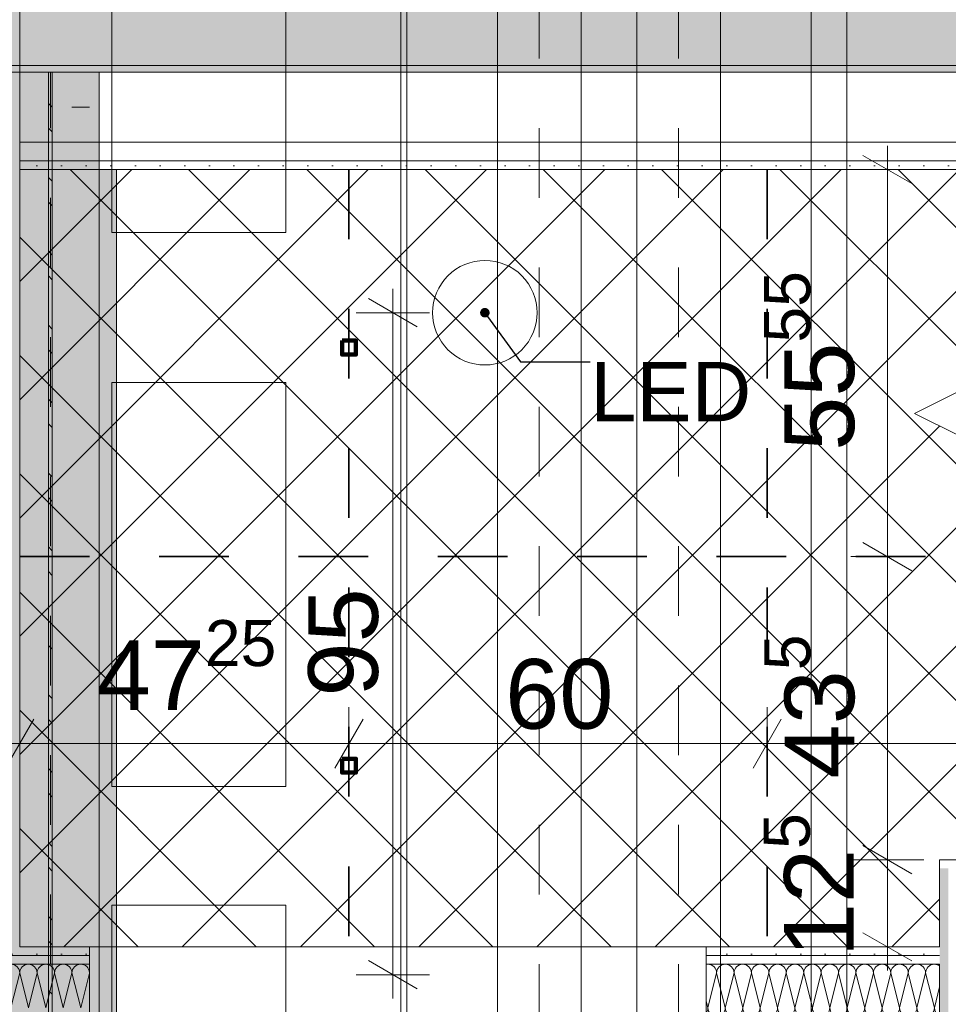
# Model space of a CAD drawing. Header units: metres. Extents: x -3.6 to 85.2, y -11 to 16.8.
# Tile 356 of 508: x 42.2 to 43.6, y 3.9 to 5.3. Entities that reach past the tile are written whole.
import ezdxf

# ---------------------------------------------------------------- set-up
doc = ezdxf.new("R2010")
doc.units = ezdxf.units.M
doc.header["$MEASUREMENT"] = 0
for name, pattern in [('Achse', [0.2, 0.1, -0.05, 0, -0.05]), ('Punktlinie weit', [0.06, 0.01, -0.05]), ('STRICHPUNKT', [0.015, 0.0075, -0.00375, 0, -0.00375]), ('Strichpunktlinie', [0.31, 0.2, -0.05, 0.01, -0.05]), ('Wipeout_Contour', [1, 0, -1])]:
    doc.linetypes.add(name, pattern=pattern)
for name, color, linetype in [('154 - Bemaßung_ Beschriftung.Ausbau - Deckenspiegel', 7, 'Continuous'), ('203 - Marker.Schnitt - Ausbaudetail SA', 7, 'Continuous'), ('305 - Elemente.Linie_ Schraffur - Deckenspiegel', 7, 'Continuous'), ('608 - Struktur.Träger', 7, 'Continuous'), ('612 - Struktur.Stahlbau', 7, 'Continuous'), ('Neubau_154 - Bemaßung_ Beschriftung.Ausbau - Deckenspiegel', 7, 'Continuous'), ('Neubau_606 - Struktur.Wand Innen Ausbau', 7, 'Continuous'), ('Neubau_612 - Struktur.Stahlbau', 7, 'Continuous'), ('Neubau_651 - Abdeckung.Decke abgehängt_ bekleidet', 7, 'Continuous'), ('Neubau_653 - Abdeckung.TB Verkofferung', 7, 'Continuous'), ('Neubau_804 - HKLSE.Elektrik', 7, 'Continuous')]:
    doc.layers.add(name, color=color, linetype=linetype)
doc.styles.add('ERSTELLTER_STIL_2', font='txt')
doc.dimstyles.new('ERSTELLTER_STIL__1', dxfattribs={"dimtxt": 0.1, "dimasz": 0.0532, "dimexe": 0.18, "dimexo": 0.0625, "dimgap": 0, "dimtad": 1, "dimtih": 1, "dimtoh": 1, "dimzin": 0, "dimdsep": 46, "dimtxsty": 'ERSTELLTER_STIL_2', "dimblk": 'ARROWHEAD_2', "dimblk1": 'ARROWHEAD_2', "dimblk2": 'ARROWHEAD_2', "dimcen": 0.09, "dimse1": 1, "dimse2": 1, "dimclrd": 7, "dimclre": 7, "dimclrt": 7, "dimazin": 0, "dimtfac": 1, "dimtdec": 4, "dimtmove": 0, "dimatfit": 3, "dimfxl": 1, "dimtolj": 1, "dimtzin": 0, "dimarcsym": 0})
doc.dimstyles.new('ERSTELLTER_STIL__2', dxfattribs={"dimtxt": 0.1, "dimasz": 0.0532, "dimexe": 0.18, "dimexo": 0.0625, "dimgap": 0, "dimtad": 1, "dimtih": 1, "dimtoh": 1, "dimzin": 0, "dimdsep": 46, "dimtxsty": 'ERSTELLTER_STIL_2', "dimblk": 'ARROWHEAD_2', "dimblk1": 'ARROWHEAD_2', "dimblk2": 'ARROWHEAD_2', "dimcen": 0.09, "dimse1": 1, "dimse2": 1, "dimclrd": 7, "dimclre": 7, "dimclrt": 7, "dimazin": 0, "dimtfac": 1, "dimtdec": 4, "dimtmove": 2, "dimatfit": 3, "dimfxl": 1, "dimtolj": 1, "dimtzin": 0, "dimarcsym": 0})
doc.dimstyles.new('ERSTELLTER_STIL__3', dxfattribs={"dimtxt": 0.1, "dimasz": 0.0532, "dimexe": 0.18, "dimexo": 0.0625, "dimgap": 0, "dimtad": 1, "dimzin": 0, "dimdsep": 46, "dimtxsty": 'ERSTELLTER_STIL_2', "dimblk": 'ARROWHEAD_2', "dimblk1": 'ARROWHEAD_2', "dimblk2": 'ARROWHEAD_2', "dimcen": 0.09, "dimse1": 1, "dimse2": 1, "dimclrd": 7, "dimclre": 7, "dimclrt": 7, "dimazin": 0, "dimtfac": 1, "dimtdec": 4, "dimtmove": 2, "dimatfit": 3, "dimfxl": 1, "dimtolj": 1, "dimtzin": 0, "dimarcsym": 0})
doc.dimstyles.new('ERSTELLTER_STIL__4', dxfattribs={"dimtxt": 0.1, "dimasz": 0.0532, "dimexe": 0.18, "dimexo": 0.0625, "dimgap": 0, "dimtad": 1, "dimzin": 0, "dimdsep": 46, "dimtxsty": 'ERSTELLTER_STIL_2', "dimblk": 'ARROWHEAD_2', "dimblk1": 'ARROWHEAD_2', "dimblk2": 'ARROWHEAD_2', "dimcen": 0.09, "dimse1": 1, "dimse2": 1, "dimclrd": 7, "dimclre": 7, "dimclrt": 7, "dimazin": 0, "dimtfac": 1, "dimtdec": 4, "dimtmove": 0, "dimatfit": 3, "dimfxl": 1, "dimtolj": 1, "dimtzin": 0, "dimarcsym": 0})
doc.dimstyles.new('ERSTELLTER_STIL__5', dxfattribs={"dimtxt": 0.18, "dimasz": 0.02736, "dimexe": 0.18, "dimexo": 0.0625, "dimgap": 0, "dimtad": 0, "dimtih": 1, "dimtoh": 1, "dimdec": 4, "dimzin": 0, "dimdsep": 46, "dimcen": 0.09, "dimadec": 0, "dimazin": 0, "dimtfac": 1, "dimtdec": 4, "dimtmove": 0, "dimatfit": 3, "dimldrblk": 'ARROWHEAD_11', "dimfxl": 1, "dimtolj": 1, "dimtzin": 0, "dimarcsym": 0})
pattern_1 = [(45, (0, 0), (-0.01767767, 0.01767767), [0, -0.025])]

# ---------------------------------------------------------------- blocks, each defined once
blk = doc.blocks.new('*X175')
at = {"layer": 'Neubau_606 - Struktur.Wand Innen Ausbau', "color": 7, "linetype": 'Continuous', "lineweight": 5}
for p, q in [((42.225, 3.8975), (42.2125, 3.8475)), ((42.225, 3.8975), (42.2375, 3.8475)), ((42.25, 3.8975), (42.2375, 3.8475)), ((42.25, 3.8975), (42.2625, 3.8475)), ((42.275, 3.8975), (42.2625, 3.8475)), ((42.275, 3.8975), (42.2875, 3.8475)), ((42.3, 3.8975), (42.2875, 3.8475)), ((42.3, 3.8975), (42.3125, 3.8475)), ((42.325, 3.8974), (42.3125, 3.8475))]:
    blk.add_line(p, q, dxfattribs=at)
for centre, start, end in [((42.2125, 3.8975), 360, 90), ((42.2375, 3.8975), 90, 180), ((42.2375, 3.8975), 360, 90), ((42.2625, 3.8975), 90, 180), ((42.2625, 3.8975), 360, 90), ((42.2875, 3.8975), 90, 180), ((42.2875, 3.8975), 360, 90), ((42.3125, 3.8975), 90, 180), ((42.3125, 3.8975), 2.6561, 90), ((42.325, 3.9225), 269.9384, 270)]:
    blk.add_arc(centre, 0.0125, start, end, dxfattribs=at)
blk = doc.blocks.new('*X176')
at = {"layer": 'Neubau_606 - Struktur.Wand Innen Ausbau', "color": 7, "linetype": 'Continuous', "lineweight": 5}
for p, q in [((43.225, 3.8975), (43.2125, 3.8475)), ((43.225, 3.8975), (43.2375, 3.8475)), ((43.25, 3.8975), (43.2375, 3.8475)), ((43.25, 3.8975), (43.2625, 3.8475)), ((43.275, 3.8975), (43.2625, 3.8475)), ((43.275, 3.8975), (43.2875, 3.8475)), ((43.3, 3.8975), (43.2875, 3.8475)), ((43.3, 3.8975), (43.3125, 3.8475)), ((43.325, 3.8975), (43.3125, 3.8475)), ((43.325, 3.8975), (43.3375, 3.8475)), ((43.35, 3.8975), (43.3375, 3.8475)), ((43.35, 3.8975), (43.3625, 3.8475)), ((43.375, 3.8975), (43.3625, 3.8475)), ((43.375, 3.8975), (43.3875, 3.8475)), ((43.4, 3.8975), (43.3875, 3.8475)), ((43.4, 3.8975), (43.4125, 3.8475)), ((43.425, 3.8975), (43.4125, 3.8475)), ((43.425, 3.8975), (43.4375, 3.8475)), ((43.45, 3.8975), (43.4375, 3.8475)), ((43.45, 3.8975), (43.4625, 3.8475)), ((43.475, 3.8975), (43.4625, 3.8475)), ((43.475, 3.8975), (43.4875, 3.8475)), ((43.5, 3.8975), (43.4875, 3.8475)), ((43.5, 3.8975), (43.5125, 3.8475)), ((43.525, 3.8975), (43.5125, 3.8475)), ((43.525, 3.8975), (43.5375, 3.8475)), ((43.545, 3.8774), (43.5375, 3.8475)), ((43.21, 3.8576), (43.2125, 3.8475))]:
    blk.add_line(p, q, dxfattribs=at)
for centre, start, end in [((43.2125, 3.8975), 90, 101.5996), ((43.2125, 3.8975), 360, 90), ((43.2375, 3.8975), 90, 180), ((43.2375, 3.8975), 360, 90), ((43.2625, 3.8975), 90, 180), ((43.2625, 3.8975), 360, 90), ((43.2875, 3.8975), 90, 180), ((43.2875, 3.8975), 360, 90), ((43.3125, 3.8975), 90, 180), ((43.3125, 3.8975), 360, 90), ((43.3375, 3.8975), 90, 180), ((43.3375, 3.8975), 360, 90), ((43.3625, 3.8975), 90, 180), ((43.3625, 3.8975), 360, 90), ((43.3875, 3.8975), 90, 180), ((43.3875, 3.8975), 360, 90), ((43.4125, 3.8975), 90, 180), ((43.4125, 3.8975), 360, 90), ((43.4375, 3.8975), 90, 180), ((43.4375, 3.8975), 360, 90), ((43.4625, 3.8975), 90, 180), ((43.4625, 3.8975), 360, 90), ((43.4875, 3.8975), 90, 180), ((43.4875, 3.8975), 360, 90), ((43.5125, 3.8975), 90, 180), ((43.5125, 3.8975), 360, 90), ((43.5375, 3.8975), 90, 180), ((43.5375, 3.8975), 53.2123, 90), ((43.2, 3.8475), 323.0274, 360), ((43.225, 3.8475), 180, 270), ((43.225, 3.8475), 270, 360), ((43.25, 3.8475), 180, 270), ((43.25, 3.8475), 270, 360), ((43.275, 3.8475), 180, 270), ((43.275, 3.8475), 270, 360), ((43.3, 3.8475), 180, 270), ((43.3, 3.8475), 270, 360), ((43.325, 3.8475), 180, 270), ((43.325, 3.8475), 270, 360), ((43.35, 3.8475), 180, 270), ((43.35, 3.8475), 270, 360), ((43.375, 3.8475), 180, 270), ((43.375, 3.8475), 270, 360), ((43.4, 3.8475), 180, 270), ((43.4, 3.8475), 270, 360), ((43.425, 3.8475), 180, 270), ((43.425, 3.8475), 270, 360), ((43.45, 3.8475), 180, 270), ((43.45, 3.8475), 270, 360), ((43.475, 3.8475), 180, 270), ((43.475, 3.8475), 270, 360), ((43.5, 3.8475), 180, 270), ((43.5, 3.8475), 270, 360), ((43.525, 3.8475), 180, 270), ((43.525, 3.8475), 270, 360), ((43.55, 3.8475), 180, 246.3501)]:
    blk.add_arc(centre, 0.0125, start, end, dxfattribs=at)
blk = doc.blocks.new('*D200')
at = {"layer": '154 - Bemaßung_ Beschriftung.Ausbau - Deckenspiegel', "color": 7, "linetype": 'Continuous', "lineweight": 5}
for p, q in [((42.225, 4.1741), (42.225, 4.2791)), ((42.6975, 4.1741), (42.6975, 4.2791)), ((42.2452, 4.2616), (42.2048, 4.1916)), ((42.7177, 4.2616), (42.6773, 4.1916)), ((42.1908, 4.2266), (42.225, 4.2266)), ((42.225, 4.2266), (42.6975, 4.2266))]:
    blk.add_line(p, q, dxfattribs=at)
at = {"layer": '154 - Bemaßung_ Beschriftung.Ausbau - Deckenspiegel', "color": 7, "lineweight": 5, "insert": (42.3353, 4.2455), "char_height": 0.1, "attachment_point": 7, "style": 'ERSTELLTER_STIL_2'}
blk.add_mtext('\\A1;{\\pql;\\fArial|b0|i0|c0|p38;47\\fArial|b0|i0|c0|p38;\\A1{\\H.66x;\\S25^  ;}}', dxfattribs=at)
blk = doc.blocks.new('ARROWHEAD_2')
at = {"color": 0, "linetype": 'Continuous', "lineweight": 0}
for p, q in [((-0.378, -0.655), (0.378, 0.655)), ((0, 0), (-1, 0))]:
    blk.add_line(p, q, dxfattribs=at)
blk = doc.blocks.new('*D201')
at = {"layer": '154 - Bemaßung_ Beschriftung.Ausbau - Deckenspiegel', "color": 7, "linetype": 'Continuous', "lineweight": 5}
for p, q in [((42.6975, 4.1741), (42.6975, 4.2791)), ((43.2975, 4.1741), (43.2975, 4.2791)), ((42.7177, 4.2616), (42.6773, 4.1916)), ((43.3177, 4.2616), (43.2773, 4.1916)), ((42.6975, 4.2266), (43.2975, 4.2266))]:
    blk.add_line(p, q, dxfattribs=at)
at = {"layer": '154 - Bemaßung_ Beschriftung.Ausbau - Deckenspiegel', "color": 7, "lineweight": 5, "insert": (42.9216, 4.2466), "char_height": 0.1, "attachment_point": 7, "style": 'ERSTELLTER_STIL_2'}
blk.add_mtext('\\A1;{\\pql;\\fArial|b0|i0|c0|p38;60}', dxfattribs=at)
blk = doc.blocks.new('*D202')
at = {"layer": '154 - Bemaßung_ Beschriftung.Ausbau - Deckenspiegel', "color": 7, "linetype": 'Continuous', "lineweight": 5}
for p, q in [((43.2975, 4.1741), (43.2975, 4.2791)), ((43.8975, 4.1741), (43.8975, 4.2791)), ((43.3177, 4.2616), (43.2773, 4.1916)), ((43.9177, 4.2616), (43.8773, 4.1916)), ((43.2975, 4.2266), (43.8975, 4.2266))]:
    blk.add_line(p, q, dxfattribs=at)
at = {"layer": '154 - Bemaßung_ Beschriftung.Ausbau - Deckenspiegel', "color": 7, "lineweight": 5, "insert": (43.6675, 4.2466), "char_height": 0.1, "attachment_point": 7, "style": 'ERSTELLTER_STIL_2'}
blk.add_mtext('\\A1;{\\pql;\\fArial|b0|i0|c0|p38;60}', dxfattribs=at)
blk = doc.blocks.new('*D208')
at = {"layer": '154 - Bemaßung_ Beschriftung.Ausbau - Deckenspiegel', "color": 7, "linetype": 'Continuous', "lineweight": 5}
for p, q in [((43.435, 4.0802), (43.505, 4.0398)), ((43.5225, 4.06), (43.4175, 4.06)), ((43.47, 3.935), (43.47, 4.06)), ((43.435, 3.9552), (43.505, 3.9148)), ((43.5225, 3.935), (43.4175, 3.935)), ((43.47, 3.9008), (43.47, 3.935))]:
    blk.add_line(p, q, dxfattribs=at)
at = {"layer": '154 - Bemaßung_ Beschriftung.Ausbau - Deckenspiegel', "color": 7, "lineweight": 5, "insert": (43.4511, 3.9201), "char_height": 0.1, "attachment_point": 7, "rotation": 90, "style": 'ERSTELLTER_STIL_2'}
blk.add_mtext('\\A1;{\\pql;\\fArial|b0|i0|c0|p38;12\\fArial|b0|i0|c0|p38;\\A1{\\H.66x;\\S5^  ;}}', dxfattribs=at)
blk = doc.blocks.new('*D209')
at = {"layer": '154 - Bemaßung_ Beschriftung.Ausbau - Deckenspiegel', "color": 7, "linetype": 'Continuous', "lineweight": 5}
for p, q in [((43.435, 4.5152), (43.505, 4.4748)), ((43.5225, 4.495), (43.4175, 4.495)), ((43.47, 4.06), (43.47, 4.495)), ((43.435, 4.0802), (43.505, 4.0398)), ((43.5225, 4.06), (43.4175, 4.06))]:
    blk.add_line(p, q, dxfattribs=at)
at = {"layer": '154 - Bemaßung_ Beschriftung.Ausbau - Deckenspiegel', "color": 7, "lineweight": 5, "insert": (43.4517, 4.1766), "char_height": 0.1, "attachment_point": 7, "rotation": 90, "style": 'ERSTELLTER_STIL_2'}
blk.add_mtext('\\A1;{\\pql;\\fArial|b0|i0|c0|p38;43\\fArial|b0|i0|c0|p38;\\A1{\\H.66x;\\S5^  ;}}', dxfattribs=at)
blk = doc.blocks.new('*D210')
at = {"layer": '154 - Bemaßung_ Beschriftung.Ausbau - Deckenspiegel', "color": 7, "linetype": 'Continuous', "lineweight": 5}
for p, q in [((43.47, 5.0505), (43.47, 5.0847)), ((43.505, 5.0303), (43.435, 5.0707)), ((43.5225, 5.0505), (43.4175, 5.0505)), ((43.47, 4.495), (43.47, 5.0505)), ((43.435, 4.5152), (43.505, 4.4748)), ((43.5225, 4.495), (43.4175, 4.495))]:
    blk.add_line(p, q, dxfattribs=at)
at = {"layer": '154 - Bemaßung_ Beschriftung.Ausbau - Deckenspiegel', "color": 7, "lineweight": 5, "insert": (43.4516, 4.6468), "char_height": 0.1, "attachment_point": 7, "rotation": 90, "style": 'ERSTELLTER_STIL_2'}
blk.add_mtext('\\A1;{\\pql;\\fArial|b0|i0|c0|p38;55\\fArial|b0|i0|c0|p38;\\A1{\\H.66x;\\S55^  ;}}', dxfattribs=at)
blk = doc.blocks.new('*D401')
at = {"layer": '154 - Bemaßung_ Beschriftung.Ausbau - Deckenspiegel', "color": 7, "linetype": 'Continuous', "lineweight": 5}
for p, q in [((42.7604, 4.845), (42.7604, 4.8792)), ((42.7954, 4.8248), (42.7254, 4.8652)), ((42.8129, 4.845), (42.7079, 4.845)), ((42.7604, 3.895), (42.7604, 4.845)), ((42.7254, 3.9152), (42.7954, 3.8748)), ((42.8129, 3.895), (42.7079, 3.895)), ((42.7604, 3.8608), (42.7604, 3.895))]:
    blk.add_line(p, q, dxfattribs=at)
at = {"layer": '154 - Bemaßung_ Beschriftung.Ausbau - Deckenspiegel', "color": 7, "lineweight": 5, "insert": (42.7404, 4.2941), "char_height": 0.1, "attachment_point": 7, "rotation": 90, "style": 'ERSTELLTER_STIL_2'}
blk.add_mtext('\\A1;{\\pql;\\fArial|b0|i0|c0|p38;95}', dxfattribs=at)
blk = doc.blocks.new('*D402')
at = {"layer": '154 - Bemaßung_ Beschriftung.Ausbau - Deckenspiegel', "color": 7, "linetype": 'Continuous', "lineweight": 5}
for p, q in [((40.8715, 4.845), (40.8715, 4.8792)), ((40.9065, 4.8248), (40.8365, 4.8652)), ((40.924, 4.845), (40.819, 4.845)), ((40.8715, 3.895), (40.8715, 4.845)), ((40.8365, 3.9152), (40.9065, 3.8748)), ((40.924, 3.895), (40.819, 3.895)), ((40.8715, 3.8608), (40.8715, 3.895))]:
    blk.add_line(p, q, dxfattribs=at)
at = {"layer": '154 - Bemaßung_ Beschriftung.Ausbau - Deckenspiegel', "color": 7, "lineweight": 5, "insert": (40.8515, 4.4069), "char_height": 0.1, "attachment_point": 7, "rotation": 90, "style": 'ERSTELLTER_STIL_2'}
blk.add_mtext('\\A1;{\\pql;\\fArial|b0|i0|c0|p38;95}', dxfattribs=at)
blk = doc.blocks.new('*D424')
at = {"layer": '154 - Bemaßung_ Beschriftung.Ausbau - Deckenspiegel', "color": 7, "linetype": 'Continuous', "lineweight": 5}
for p, q in [((39.7075, 4.5152), (39.7775, 4.4748)), ((39.795, 4.495), (39.69, 4.495)), ((39.7425, 3.935), (39.7425, 4.495)), ((39.7075, 3.9552), (39.7775, 3.9148)), ((39.795, 3.935), (39.69, 3.935)), ((39.7425, 3.9008), (39.7425, 3.935))]:
    blk.add_line(p, q, dxfattribs=at)
at = {"layer": '154 - Bemaßung_ Beschriftung.Ausbau - Deckenspiegel', "color": 7, "lineweight": 5, "insert": (39.7225, 4.1391), "char_height": 0.1, "attachment_point": 7, "rotation": 90, "style": 'ERSTELLTER_STIL_2'}
blk.add_mtext('\\A1;{\\pql;\\fArial|b0|i0|c0|p38;56}', dxfattribs=at)
blk = doc.blocks.new('*D425')
at = {"layer": '154 - Bemaßung_ Beschriftung.Ausbau - Deckenspiegel', "color": 7, "linetype": 'Continuous', "lineweight": 5}
for p, q in [((39.7425, 5.0505), (39.7425, 5.0847)), ((39.7775, 5.0303), (39.7075, 5.0707)), ((39.795, 5.0505), (39.69, 5.0505)), ((39.7425, 4.495), (39.7425, 5.0505)), ((39.7075, 4.5152), (39.7775, 4.4748)), ((39.795, 4.495), (39.69, 4.495))]:
    blk.add_line(p, q, dxfattribs=at)
at = {"layer": '154 - Bemaßung_ Beschriftung.Ausbau - Deckenspiegel', "color": 7, "lineweight": 5, "insert": (39.7241, 4.6468), "char_height": 0.1, "attachment_point": 7, "rotation": 90, "style": 'ERSTELLTER_STIL_2'}
blk.add_mtext('\\A1;{\\pql;\\fArial|b0|i0|c0|p38;55\\fArial|b0|i0|c0|p38;\\A1{\\H.66x;\\S55^  ;}}', dxfattribs=at)
blk = doc.blocks.new('*D430')
at = {"layer": '154 - Bemaßung_ Beschriftung.Ausbau - Deckenspiegel', "color": 7, "linetype": 'Continuous', "lineweight": 5}
for p, q in [((39.5075, 4.2152), (39.5775, 4.1748)), ((39.595, 4.195), (39.49, 4.195)), ((39.5425, 3.935), (39.5425, 4.195)), ((39.5075, 3.9552), (39.5775, 3.9148)), ((39.595, 3.935), (39.49, 3.935)), ((39.5425, 3.9008), (39.5425, 3.935))]:
    blk.add_line(p, q, dxfattribs=at)
at = {"layer": '154 - Bemaßung_ Beschriftung.Ausbau - Deckenspiegel', "color": 7, "lineweight": 5, "insert": (39.5225, 3.9891), "char_height": 0.1, "attachment_point": 7, "rotation": 90, "style": 'ERSTELLTER_STIL_2'}
blk.add_mtext('\\A1;{\\pql;\\fArial|b0|i0|c0|p38;26}', dxfattribs=at)
blk = doc.blocks.new('*D431')
at = {"layer": '154 - Bemaßung_ Beschriftung.Ausbau - Deckenspiegel', "color": 7, "linetype": 'Continuous', "lineweight": 5}
for p, q in [((39.5075, 4.8152), (39.5775, 4.7748)), ((39.595, 4.795), (39.49, 4.795)), ((39.5425, 4.195), (39.5425, 4.795)), ((39.5075, 4.2152), (39.5775, 4.1748)), ((39.595, 4.195), (39.49, 4.195))]:
    blk.add_line(p, q, dxfattribs=at)
at = {"layer": '154 - Bemaßung_ Beschriftung.Ausbau - Deckenspiegel', "color": 7, "lineweight": 5, "insert": (39.5225, 4.4191), "char_height": 0.1, "attachment_point": 7, "rotation": 90, "style": 'ERSTELLTER_STIL_2'}
blk.add_mtext('\\A1;{\\pql;\\fArial|b0|i0|c0|p38;60}', dxfattribs=at)
blk = doc.blocks.new('*D432')
at = {"layer": '154 - Bemaßung_ Beschriftung.Ausbau - Deckenspiegel', "color": 7, "linetype": 'Continuous', "lineweight": 5}
for p, q in [((39.5425, 5.0505), (39.5425, 5.0847)), ((39.5775, 5.0303), (39.5075, 5.0707)), ((39.595, 5.0505), (39.49, 5.0505)), ((39.5425, 4.795), (39.5425, 5.0505)), ((39.5075, 4.8152), (39.5775, 4.7748)), ((39.595, 4.795), (39.49, 4.795))]:
    blk.add_line(p, q, dxfattribs=at)
at = {"layer": '154 - Bemaßung_ Beschriftung.Ausbau - Deckenspiegel', "color": 7, "lineweight": 5, "insert": (39.5241, 4.808), "char_height": 0.1, "attachment_point": 7, "rotation": 90, "style": 'ERSTELLTER_STIL_2'}
blk.add_mtext('\\A1;{\\pql;\\fArial|b0|i0|c0|p38;25\\fArial|b0|i0|c0|p38;\\A1{\\H.66x;\\S55^  ;}}', dxfattribs=at)
blk = doc.blocks.new('ARROWHEAD_11')
at = {"color": 0, "linetype": 'Continuous', "lineweight": 0}
blk.add_line((0, 0), (-1, 0), dxfattribs=at)
at = {"color": 0, "linetype": 'Continuous', "lineweight": 0, "const_width": 0.25, "flags": 128}
blk.add_lwpolyline([(-0.125, 0, 1), (0.125, 0, 1)], format="xyb", close=True, dxfattribs=at)

msp = doc.modelspace()

# ---------------------------------------------------------------- hatches: boundary and pattern name
at = {"layer": '608 - Struktur.Träger', "linetype": 'Continuous', "lineweight": 0, "true_color": 0x000000}
h = msp.add_hatch(dxfattribs=at)
h.set_pattern_fill('Beton__Stahlbeton_0001', color=18, style=0, pattern_type=2)
h.set_pattern_definition([(45, (0, 0), (-0.08485281, 0.08485281), []), (45, (-0.04243, 0.04243), (-0.08485281, 0.08485281), [0.09, -0.03])])
h.paths.add_polyline_path([(0.69, 5.4), (0.38, 5.4), (0.38, 5.2), (0.69, 5.2), (7.57, 5.2), (7.89, 5.2), (11.17, 5.2), (11.49, 5.2), (14.86, 5.2), (15.02, 5.2), (18.37, 5.2), (18.69, 5.2), (22.04, 5.2), (22.2, 5.2), (25.57, 5.2), (25.89, 5.2), (29.26, 5.2), (29.42, 5.2), (32.77, 5.2), (33.09, 5.2), (36.46, 5.2), (36.6, 5.2), (39.97, 5.2), (40.29, 5.2), (47.16, 5.2), (47.49, 5.2), (54.37, 5.2), (54.69, 5.2), (58.06, 5.2), (58.195, 5.2), (61.57, 5.2), (61.88, 5.2), (61.88, 5.4), (61.57, 5.4), (58.195, 5.4), (58.06, 5.4), (54.69, 5.4), (54.37, 5.4), (47.49, 5.4), (47.17, 5.4), (40.29, 5.4), (39.97, 5.4), (36.6, 5.4), (36.46, 5.4), (33.09, 5.4), (32.77, 5.4), (29.42, 5.4), (29.26, 5.4), (25.89, 5.4), (25.57, 5.4), (22.2, 5.4), (22.04, 5.4), (18.69, 5.4), (18.37, 5.4), (15.02, 5.4), (14.86, 5.4), (11.49, 5.4), (11.17, 5.4), (7.89, 5.4), (7.57, 5.4)])
h = msp.add_hatch(dxfattribs=at)
h.set_pattern_fill('Gips_0001', color=18, style=0, pattern_type=2)
h.set_pattern_definition(pattern_1)
h.paths.add_polyline_path([(40.29, 5.19), (40.3373, 5.19), (40.3373, 5.19), (40.3428, 5.19), (40.3428, 5.19), (42.1063, 5.19), (42.1063, 5.19), (42.1118, 5.19), (42.1118, 5.19), (44.5022, 5.19), (44.5022, 5.19), (44.5078, 5.19), (44.5078, 5.19), (47.16, 5.19), (47.16, 5.2), (40.29, 5.2)])
at = {"layer": '612 - Struktur.Stahlbau', "linetype": 'Continuous', "lineweight": 0, "true_color": 0x30307f}
msp.add_hatch(color=177, dxfattribs=at).paths.add_polyline_path([(42.199, 5.19), (42.339, 5.19), (42.339, 0.71), (42.199, 0.71)])
at = {"layer": 'Neubau_606 - Struktur.Wand Innen Ausbau', "linetype": 'Continuous', "lineweight": 0, "true_color": 0x000000}
h = msp.add_hatch(dxfattribs=at)
h.set_pattern_fill('Gips_0001', color=18, style=0, pattern_type=2)
h.set_pattern_definition(pattern_1)
h.paths.add_polyline_path([(43.5575, 4.06), (43.545, 4.06), (43.5575, 4.0475)])
h = msp.add_hatch(dxfattribs=at)
h.set_pattern_fill('Gips_0001', color=18, style=0, pattern_type=2)
h.set_pattern_definition(pattern_1)
h.paths.add_polyline_path([(43.5575, 4.0475), (43.545, 4.06), (43.545, 4.0475)])
h = msp.add_hatch(dxfattribs=at)
h.set_pattern_fill('Gips_0001', color=18, style=0, pattern_type=2)
h.set_pattern_definition(pattern_1)
h.paths.add_polyline_path([(43.5575, 4.0475), (44.37, 4.0475), (44.37, 4.06), (43.5575, 4.06)])
h = msp.add_hatch(dxfattribs=at)
h.set_pattern_fill('Gips_0001', color=18, style=0, pattern_type=2)
h.set_pattern_definition(pattern_1)
h.paths.add_polyline_path([(43.545, 4.0475), (43.545, 0.255), (43.5575, 0.255), (43.5575, 4.0475)])
h = msp.add_hatch(dxfattribs=at)
h.set_pattern_fill('Gips_0001', color=18, style=0, pattern_type=2)
h.set_pattern_definition(pattern_1)
h.paths.add_polyline_path([(40.2, 3.935), (40.2, 3.9225), (42.325, 3.9225), (42.325, 3.935)])
h = msp.add_hatch(dxfattribs=at)
h.set_pattern_fill('Gips_0001', color=18, style=0, pattern_type=2)
h.set_pattern_definition(pattern_1)
h.paths.add_polyline_path([(43.21, 3.9225), (43.545, 3.9225), (43.545, 3.935), (43.21, 3.935)])
h = msp.add_hatch(dxfattribs=at)
h.set_pattern_fill('Gips_0001', color=18, style=0, pattern_type=2)
h.set_pattern_definition(pattern_1)
h.paths.add_polyline_path([(40.2, 3.9225), (40.2, 3.91), (42.325, 3.91), (42.325, 3.9225)])
h = msp.add_hatch(dxfattribs=at)
h.set_pattern_fill('Gips_0001', color=18, style=0, pattern_type=2)
h.set_pattern_definition(pattern_1)
h.paths.add_polyline_path([(43.545, 3.9225), (43.21, 3.9225), (43.21, 3.91), (43.545, 3.91)])
at = {"layer": 'Neubau_612 - Struktur.Stahlbau', "linetype": 'Continuous', "lineweight": 0, "true_color": 0x000000}
h = msp.add_hatch(dxfattribs=at)
h.set_pattern_fill('Metall__Stahl_0001', color=18, style=0, pattern_type=2)
h.set_pattern_definition([(135, (0, 0), (0.05303301, 0.05303301), []), (135, (-0.01768, -0.01768), (0.05303301, 0.05303301), [])])
h.paths.add_polyline_path([(42.2718, 0.71), (42.2718, 5.19), (42.2663, 5.19), (42.2663, 0.71)])
at = {"layer": 'Neubau_651 - Abdeckung.Decke abgehängt_ bekleidet', "linetype": 'Continuous', "lineweight": 13, "true_color": 0xffbfbf}
h = msp.add_hatch(dxfattribs=at)
h.set_pattern_fill('Raster_20x20_Diagonal_0001', color=254, style=0, pattern_type=2)
h.set_pattern_definition([(45, (0, 0), (-0.0848528, 0.0848528), []), (135, (0, 0), (0.0848528, 0.0848528), [])])
h.paths.add_polyline_path([(42.225, 3.935), (43.545, 3.935), (43.545, 4.06), (44.37, 4.06), (44.37, 5.0505), (42.225, 5.0505)])
at = {"layer": 'Neubau_653 - Abdeckung.TB Verkofferung', "linetype": 'Continuous', "lineweight": 0, "true_color": 0x000000}
h = msp.add_hatch(dxfattribs=at)
h.set_pattern_fill('Gips_0001', color=18, style=0, pattern_type=2)
h.set_pattern_definition(pattern_1)
h.paths.add_polyline_path([(42.225, 5.0505), (44.37, 5.0505), (44.37, 5.063), (42.225, 5.063)])
h = msp.add_hatch(dxfattribs=at)
h.set_pattern_fill('Gips_0001', color=18, style=0, pattern_type=2)
h.set_pattern_definition(pattern_1)
h.paths.add_polyline_path([(42.364, 5.0505), (42.339, 5.0505), (42.339, 0.7495), (42.364, 0.7495)])

# ---------------------------------------------------------------- linework, layer by layer
at = {"layer": '305 - Elemente.Linie_ Schraffur - Deckenspiegel', "color": 7, "linetype": 'Continuous', "lineweight": 9}
for p, q in [((42.357, 5.31), (42.357, 4.96)), ((42.607, 5.31), (42.607, 4.96)), ((42.772, 5.31), (42.772, 0.645)), ((43.412, 5.31), (43.412, 0.645)), ((42.357, 4.96), (42.607, 4.96)), ((42.357, 4.745), (42.607, 4.745)), ((42.357, 4.745), (42.357, 4.165)), ((42.607, 4.165), (42.607, 4.745)), ((42.357, 4.165), (42.607, 4.165)), ((42.357, 3.995), (42.607, 3.995)), ((42.357, 3.995), (42.357, 3.415)), ((42.607, 3.415), (42.607, 3.995))]:
    msp.add_line(p, q, dxfattribs=at)
at = {"layer": '305 - Elemente.Linie_ Schraffur - Deckenspiegel', "color": 7, "linetype": 'STRICHPUNKT', "lineweight": 9}
for p, q in [((42.9705, 5.31), (42.9705, 0.645)), ((43.1705, 5.31), (43.1705, 0.645))]:
    msp.add_line(p, q, dxfattribs=at)
at = {"layer": '305 - Elemente.Linie_ Schraffur - Deckenspiegel', "color": 7, "linetype": 'Continuous', "lineweight": 9, "flags": 128}
msp.add_lwpolyline([(42.7805, 5.31), (43.3605, 5.31), (43.3605, 0.645), (42.7805, 0.645)], close=True, dxfattribs=at)
at = {"layer": '305 - Elemente.Linie_ Schraffur - Deckenspiegel', "color": 7, "linetype": 'Continuous', "lineweight": 9}
for points in [[(42.9105, 0.645), (43.0305, 0.645), (43.0305, 5.31), (42.9105, 5.31)], [(43.1105, 0.645), (43.2305, 0.645), (43.2305, 5.31), (43.1105, 5.31)]]:
    msp.add_lwpolyline(points, close=True, dxfattribs=at)
at = {"layer": '608 - Struktur.Träger', "color": 7, "linetype": 'Continuous', "lineweight": 13}
msp.add_line((0.38, 5.19), (61.88, 5.19), dxfattribs=at)
at = {"layer": '608 - Struktur.Träger', "color": 7, "linetype": 'Continuous', "lineweight": 5}
msp.add_line((44.5022, 5.19), (42.1118, 5.19), dxfattribs=at)
at = {"layer": '608 - Struktur.Träger', "color": 7, "linetype": 'Continuous', "lineweight": 13, "flags": 128}
msp.add_lwpolyline([(61.88, 5.2), (61.57, 5.2), (58.195, 5.2), (58.06, 5.2), (54.69, 5.2), (54.37, 5.2), (47.49, 5.2), (47.16, 5.2), (40.29, 5.2), (39.97, 5.2), (36.6, 5.2), (36.46, 5.2), (33.09, 5.2), (32.77, 5.2), (29.42, 5.2)], dxfattribs=at)
at = {"layer": 'Neubau_606 - Struktur.Wand Innen Ausbau', "color": 1, "linetype": 'Strichpunktlinie', "lineweight": 5}
msp.add_line((42, 5.14), (42.325, 5.14), dxfattribs=at)
msp.add_line((42, 5.14), (42.325, 5.14), dxfattribs=at)
at = {"layer": 'Neubau_606 - Struktur.Wand Innen Ausbau', "color": 1, "linetype": 'Continuous', "lineweight": 5}
for p, q in [((42.325, 3.935), (42.325, 3.9225)), ((43.21, 3.935), (43.21, 3.9225)), ((42.325, 3.9225), (40.2, 3.9225)), ((42.325, 3.9225), (42.325, 3.91)), ((43.545, 3.9225), (43.21, 3.9225)), ((43.21, 3.9225), (43.21, 3.91)), ((42.325, 3.91), (40.2, 3.91)), ((42.325, 3.91), (42.325, 3.835)), ((43.545, 3.91), (43.21, 3.91)), ((43.21, 3.91), (43.21, 3.835))]:
    msp.add_line(p, q, dxfattribs=at)
at = {"layer": 'Neubau_606 - Struktur.Wand Innen Ausbau', "color": 1, "linetype": 'Continuous', "lineweight": 13}
msp.add_line((43.21, 3.935), (42.325, 3.935), dxfattribs=at)
at = {"layer": 'Neubau_606 - Struktur.Wand Innen Ausbau', "color": 1, "linetype": 'Continuous', "lineweight": 5, "flags": 128}
for points in [[(42.225, 5.18), (42.225, 5.76)], [(42.225, 3.935), (42.225, 5.1)], [(43.545, 4.06), (43.5575, 4.06)], [(43.545, 4.06), (43.545, 3.935)], [(44.37, 4.06), (43.5575, 4.06)], [(42.325, 3.935), (42.225, 3.935)], [(43.545, 3.935), (43.21, 3.935)], [(43.545, 3.91), (43.545, 3.835)], [(43.545, 3.835), (43.545, 3.91)]]:
    msp.add_lwpolyline(points, dxfattribs=at)
at = {"layer": 'Neubau_612 - Struktur.Stahlbau', "color": 1, "linetype": 'Continuous', "lineweight": 13}
for p, q in [((42.339, 5.19), (42.199, 5.19)), ((42.339, 0.71), (42.339, 5.19))]:
    msp.add_line(p, q, dxfattribs=at)
at = {"layer": 'Neubau_612 - Struktur.Stahlbau', "color": 1, "linetype": 'Continuous', "lineweight": 9}
for p, q in [((42.2663, 5.19), (42.2663, 0.71)), ((42.2718, 5.19), (42.2663, 5.19)), ((42.2718, 5.19), (42.2718, 0.71))]:
    msp.add_line(p, q, dxfattribs=at)
at = {"layer": 'Neubau_612 - Struktur.Stahlbau', "color": 1, "linetype": 'Achse', "lineweight": 9}
msp.add_line((42.269, 0.71), (42.269, 5.19), dxfattribs=at)
at = {"layer": 'Neubau_651 - Abdeckung.Decke abgehängt_ bekleidet', "color": 1, "linetype": 'Achse', "lineweight": 35}
for p, q in [((42.6975, 5.0505), (42.6975, 3.935)), ((43.2975, 5.0505), (43.2975, 3.935)), ((42.225, 4.495), (44.37, 4.495))]:
    msp.add_line(p, q, dxfattribs=at)
at = {"layer": 'Neubau_651 - Abdeckung.Decke abgehängt_ bekleidet', "color": 1, "linetype": 'Punktlinie weit', "lineweight": 13, "flags": 128}
msp.add_lwpolyline([(42.225, 3.935), (43.545, 3.935), (43.545, 4.06), (44.37, 4.06), (44.37, 5.0505), (42.225, 5.0505)], close=True, dxfattribs=at)
at = {"layer": 'Neubau_651 - Abdeckung.Decke abgehängt_ bekleidet', "color": 1, "linetype": 'Continuous', "lineweight": 100, "flags": 128}
for points in [[(42.6875, 4.805), (42.7075, 4.805), (42.7075, 4.785), (42.6875, 4.785)], [(42.6875, 4.205), (42.7075, 4.205), (42.7075, 4.185), (42.6875, 4.185)]]:
    msp.add_lwpolyline(points, close=True, dxfattribs=at)
at = {"layer": 'Neubau_653 - Abdeckung.TB Verkofferung', "color": 1, "linetype": 'Continuous', "lineweight": 9}
for p, q in [((42.225, 5.19), (42.225, 5.76)), ((42.225, 5.19), (42.014, 5.19)), ((42.364, 5.0505), (44.37, 5.0505)), ((42.364, 0.7495), (42.364, 5.0505))]:
    msp.add_line(p, q, dxfattribs=at)
at = {"layer": 'Neubau_653 - Abdeckung.TB Verkofferung', "color": 1, "linetype": 'Continuous', "lineweight": 5}
for p, q in [((44.37, 5.19), (42.225, 5.19)), ((44.37, 5.09), (42.225, 5.09)), ((44.37, 5.063), (42.225, 5.063)), ((42.339, 5.0505), (42.225, 5.0505)), ((42.339, 5.0505), (42.339, 0.7495)), ((44.37, 5.0505), (42.364, 5.0505)), ((42.364, 5.0505), (42.364, 0.7495))]:
    msp.add_line(p, q, dxfattribs=at)
at = {"layer": 'Neubau_653 - Abdeckung.TB Verkofferung', "color": 1, "linetype": 'Continuous', "lineweight": 5, "flags": 128}
msp.add_lwpolyline([(42.225, 5.19), (42.225, 5.09), (42.225, 5.063), (42.225, 5.0505)], dxfattribs=at)
at = {"layer": 'Neubau_804 - HKLSE.Elektrik', "color": 1, "linetype": 'Continuous', "lineweight": 13, "flags": 128}
msp.add_lwpolyline([(42.8175, 4.845, 0.414214), (42.8925, 4.77, 0.414214), (42.9675, 4.845, 0.414214), (42.8925, 4.92, 0.414214)], format="xyb", close=True, dxfattribs=at)

# ---------------------------------------------------------------- block references
at = {"layer": 'Neubau_606 - Struktur.Wand Innen Ausbau', "color": 1, "lineweight": 13}
for name in ['*X175', '*X176']:
    msp.add_blockref(name, (0, 0), dxfattribs=at)

# ---------------------------------------------------------------- texts
at = {"layer": 'Neubau_154 - Bemaßung_ Beschriftung.Ausbau - Deckenspiegel', "color": 7, "linetype": 'Continuous', "lineweight": 9, "insert": (43.0438, 4.7743), "char_height": 0.085, "attachment_point": 1, "style": 'ERSTELLTER_STIL_2'}
msp.add_mtext('\\A1;{\\pql;\\fArial|b0|i0|c0|p38;LED}', dxfattribs=at)

# ---------------------------------------------------------------- dimensions: what is measured, and where the dimension line sits
at = {"layer": '154 - Bemaßung_ Beschriftung.Ausbau - Deckenspiegel', "color": 7, "linetype": 'Continuous', "lineweight": 5}
for base, p1, p2, dimstyle, picture, middle in [((39.5425, 5.0505), (46.3875, 4.795), (46.845, 5.0505), 'ERSTELLTER_STIL__3', '*D432', (39.4725, 5.0574)), ((39.7425, 5.0505), (46.845, 4.495), (46.845, 5.0505), 'ERSTELLTER_STIL__4', '*D425', (39.6725, 4.8962)), ((43.47, 5.0505), (44.37, 4.495), (44.37, 5.0505), 'ERSTELLTER_STIL__4', '*D210', (43.4, 4.8962)), ((40.8715, 4.845), (46.845, 3.895), (46.5275, 4.845), 'ERSTELLTER_STIL__3', '*D402', (40.8015, 4.4831)), ((42.7604, 4.845), (46.845, 3.895), (46.5275, 4.845), 'ERSTELLTER_STIL__4', '*D401', (42.6904, 4.3703)), ((39.5425, 4.795), (46.3875, 4.195), (46.3875, 4.795), 'ERSTELLTER_STIL__4', '*D431', (39.4725, 4.4954)), ((43.469988, 4.494998), (43.544988, 4.059999), (44.369988, 4.494998), 'ERSTELLTER_STIL__4', '*D209', (43.399988, 4.387865)), ((39.7425, 4.495), (46.845, 3.935), (46.845, 4.495), 'ERSTELLTER_STIL__4', '*D424', (39.6725, 4.2153)), ((43.469988, 4.0599987), (43.5449881, 3.9349988), (43.5449881, 4.0599987), 'ERSTELLTER_STIL__3', '*D208', (43.399988, 4.1313528)), ((39.5425, 4.195), (46.845, 3.935), (46.3875, 4.195), 'ERSTELLTER_STIL__4', '*D430', (39.4725, 4.0654))]:
    dim = msp.add_linear_dim(base=base, p1=p1, p2=p2, angle=90, dimstyle=dimstyle, dxfattribs=at)
    dim.commit()
    dim.dimension.update_dxf_attribs({"geometry": picture, "text_midpoint": middle, "dimtype": 160, "text_rotation": 90})
for base, p1, p2, dimstyle, picture, middle in [((42.6975, 4.2266), (42.225, 5.0505), (42.6975, 5.0505), 'ERSTELLTER_STIL__1', '*D200', (42.5847, 4.2966)), ((43.2975, 4.2266), (42.6975, 5.0505), (43.2975, 5.0505), 'ERSTELLTER_STIL__1', '*D201', (42.9978, 4.2966)), ((43.8975, 4.2266), (43.2975, 5.0505), (43.8975, 5.0505), 'ERSTELLTER_STIL__2', '*D202', (43.7437, 4.2966))]:
    dim = msp.add_linear_dim(base=base, p1=p1, p2=p2, dimstyle=dimstyle, dxfattribs=at)
    dim.commit()
    dim.dimension.update_dxf_attribs({"geometry": picture, "text_midpoint": middle, "dimtype": 160})

# ---------------------------------------------------------------- leaders
at = {"layer": 'Neubau_154 - Bemaßung_ Beschriftung.Ausbau - Deckenspiegel', "color": 1, "linetype": 'Continuous', "lineweight": 13, "annotation_type": 0, "has_hookline": 1, "hookline_direction": 0, "text_width": 0.2158}
msp.add_leader([(42.8925, 4.845), (42.9438, 4.7743), (43.0438, 4.7743)], dimstyle='ERSTELLTER_STIL__5', dxfattribs=at)

# ---------------------------------------------------------------- next in the draw order: wipeouts: each hides what was drawn before it
at = {"color": 254, "linetype": 'Wipeout_Contour', "lineweight": 0, "ltscale": 131.043329}
msp.add_wipeout([(43.6342, 4.638), (43.6342, 4.763), (43.5092, 4.7005)], dxfattribs=at).dxf.layer = '203 - Marker.Schnitt - Ausbaudetail SA'

# ---------------------------------------------------------------- next in the draw order: linework, layer by layer
at = {"layer": '203 - Marker.Schnitt - Ausbaudetail SA', "color": 7, "linetype": 'Continuous', "lineweight": 13, "flags": 128}
msp.add_lwpolyline([(43.6342, 4.638), (43.6342, 4.763), (43.5092, 4.7005)], close=True, dxfattribs=at)

doc.saveas('drawing.dxf')
